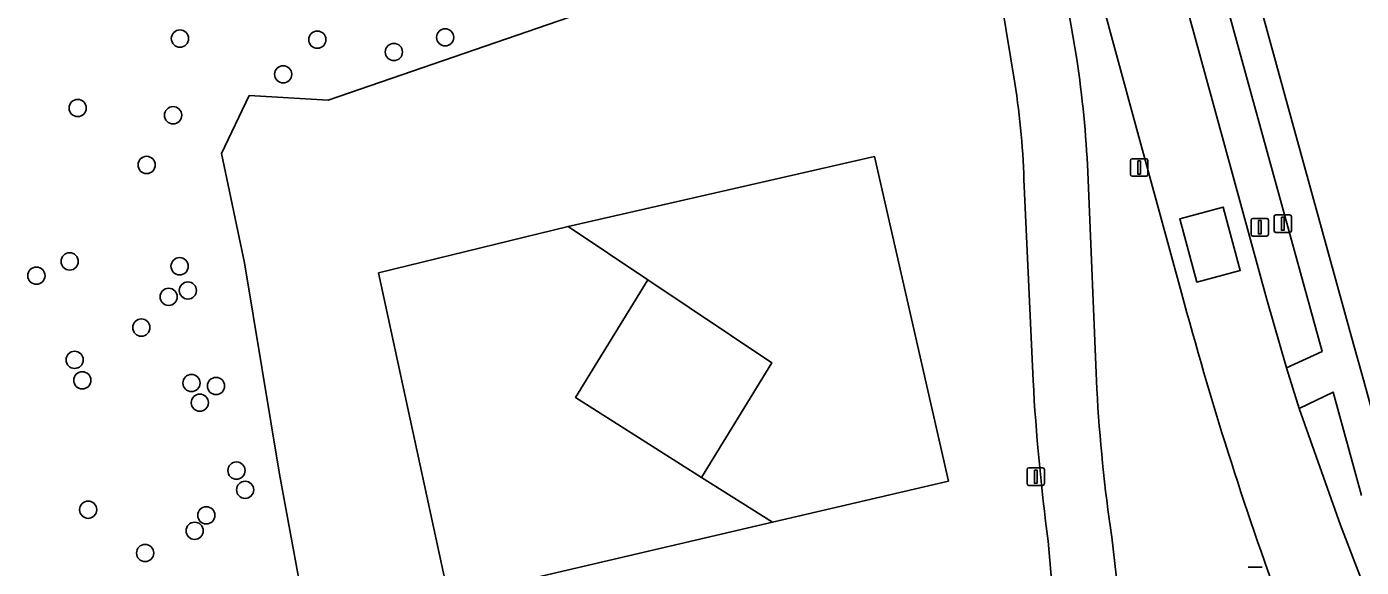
# Model space of a CAD drawing. Extents: x 156661 to 157576, y 383570 to 384425.
# Drawn here: x 157086.2 to 157162.1, y 383799.5 to 383830.2 of the extents above; entities that cross this region are included whole.
import ezdxf

# ---------------------------------------------------------------- set-up
doc = ezdxf.new("R2010")
doc.units = 0
for name, color, linetype in [('IMGEO_Afsluitpaal', 7, 'Continuous'), ('IMGEO_Berm_groen', 7, 'Continuous'), ('IMGEO_Boom', 7, 'Continuous'), ('IMGEO_Fietspad_gesloten', 7, 'Continuous'), ('IMGEO_Groenvoorziening', 7, 'Continuous'), ('IMGEO_Lichtmast', 7, 'Continuous'), ('IMGEO_Loofbos', 7, 'Continuous'), ('IMGEO_Pand_vergunning_verleend', 7, 'Continuous'), ('IMGEO_Rijbaan_lokaal_open', 7, 'Continuous'), ('IMGEO_Voetpad_open', 7, 'Continuous')]:
    doc.layers.add(name, color=color, linetype=linetype)

msp = doc.modelspace()

# ---------------------------------------------------------------- linework, layer by layer
at = {"layer": 'IMGEO_Afsluitpaal'}
for p, q in [((157157.1, 383818.596), (157157.1, 383819.396)), ((157157.1, 383819.396), (157157.1, 383818.596)), ((157157.2, 383819.496), (157157.99, 383819.496)), ((157157.99, 383819.496), (157157.2, 383819.496)), ((157158.09, 383819.396), (157158.09, 383818.596)), ((157158.09, 383818.596), (157158.09, 383819.396)), ((157155.788, 383818.392), (157155.788, 383819.192)), ((157155.788, 383819.192), (157155.788, 383818.392)), ((157155.888, 383819.292), (157156.678, 383819.292)), ((157156.678, 383819.292), (157155.888, 383819.292)), ((157156.778, 383819.192), (157156.778, 383818.392)), ((157156.778, 383818.392), (157156.778, 383819.192)), ((157156.678, 383818.292), (157155.888, 383818.292)), ((157155.888, 383818.292), (157156.678, 383818.292)), ((157157.99, 383818.496), (157157.2, 383818.496)), ((157157.2, 383818.496), (157157.99, 383818.496))]:
    msp.add_line(p, q, dxfattribs=at)
for points in [[(157156.208, 383819.167), (157156.358, 383819.167), (157156.358, 383818.417), (157156.208, 383818.417), (157156.208, 383819.167)], [(157157.52, 383819.371), (157157.67, 383819.371), (157157.67, 383818.621), (157157.52, 383818.621), (157157.52, 383819.371)]]:
    msp.add_lwpolyline(points, dxfattribs=at)
for centre, start, end in [((157157.2, 383819.396), 90, 180), ((157157.2, 383819.396), 90, 180), ((157157.99, 383819.396), 0, 90), ((157157.99, 383819.396), 360, 90), ((157155.888, 383819.192), 90, 180), ((157155.888, 383819.192), 90, 180), ((157156.678, 383819.192), 0, 90), ((157156.678, 383819.192), 360, 90), ((157155.888, 383818.392), 180, 270), ((157155.888, 383818.392), 180, 270), ((157156.678, 383818.392), 270, 0), ((157156.678, 383818.392), 270, 0), ((157157.2, 383818.596), 180, 270), ((157157.2, 383818.596), 180, 270), ((157157.99, 383818.596), 270, 0), ((157157.99, 383818.596), 270, 0)]:
    msp.add_arc(centre, 0.1, start, end, dxfattribs=at)
at = {"layer": 'IMGEO_Berm_groen'}
for points in [[(157151.838, 383815.069), (157149.3, 383824.346), (157125.795, 383910.624), (157125.737, 383910.814), (157124.677, 383910.499), (157124.332, 383911.742), (157123.31, 383915.14), (157122.581, 383917.438)], [(157125.103, 383907.619), (157141.79, 383846.532), (157144.437, 383836.755), (157145.881, 383828.34)], [(157152.367, 383831.338), (157152.292, 383830.729), (157153.841, 383825.076), (157156.682, 383814.685), (157157.801, 383810.799), (157159.831, 383811.735), (157153.519, 383834.655)], [(157146.503, 383821.933), (157147.02, 383809.594)], [(157162.079, 383803.555), (157160.463, 383809.429), (157158.529, 383808.484), (157160.873, 383801.863), (157163.363, 383795.405)], [(157147.866, 383801.184), (157148.776, 383793.203)]]:
    msp.add_lwpolyline(points, dxfattribs=at)
for centre, radius, start, end in [((157085.172, 383819.213), 61.391, 2.53973, 8.55021), ((157352.266, 383868.656), 207.468, 194.96853, 200.19449), ((157239.456, 383814.645), 92.574, 183.12772, 188.36091)]:
    msp.add_arc(centre, radius, start, end, dxfattribs=at)
at = {"layer": 'IMGEO_Boom'}
for centre in [(157109.959, 383829.582), (157094.875, 383829.514), (157102.687, 383829.455), (157107.042, 383828.751), (157100.745, 383827.483), (157089.061, 383825.567), (157094.486, 383825.157), (157092.981, 383822.334), (157088.604, 383816.851), (157086.713, 383816.041), (157094.856, 383816.576), (157095.327, 383815.199), (157094.234, 383814.839), (157092.681, 383813.092), (157088.885, 383811.256), (157089.324, 383810.097), (157095.531, 383809.941), (157096.929, 383809.775), (157096.007, 383808.823), (157098.089, 383804.965), (157098.582, 383803.871), (157089.656, 383802.741), (157096.375, 383802.426), (157095.71, 383801.544), (157092.895, 383800.28)]:
    msp.add_circle(centre, 0.489, dxfattribs=at)
at = {"layer": 'IMGEO_Fietspad_gesloten'}
for points in [[(157121.363, 383907.733), (157138.465, 383845.068), (157140.48, 383837.452), (157140.837, 383836.103), (157140.909, 383835.831), (157141.11, 383834.602), (157142.354, 383826.982)], [(157145.881, 383828.34), (157144.437, 383836.755), (157141.79, 383846.532), (157125.103, 383907.619)], [(157147.02, 383809.594), (157146.503, 383821.933)], [(157142.887, 383821.12), (157143.395, 383810.081)], [(157148.776, 383793.203), (157147.866, 383801.184)], [(157144.257, 383800.963), (157144.714, 383795.663)]]:
    msp.add_lwpolyline(points, dxfattribs=at)
for centre, radius, start, end in [((157085.172, 383819.213), 61.391, 2.53973, 8.55021), ((157098.62, 383820.05), 44.28, 1.38434, 9.00628), ((157255.501, 383816.08), 112.266, 183.06285, 187.73834), ((157239.456, 383814.645), 92.574, 183.12772, 188.36091)]:
    msp.add_arc(centre, radius, start, end, dxfattribs=at)
at = {"layer": 'IMGEO_Groenvoorziening'}
for points in [[(157165.775, 383840.978), (157155.906, 383836.57), (157155.154, 383836.189), (157155.023, 383836.109), (157158.13, 383824.776), (157161.525, 383812.481), (157162.178, 383810.117)], [(157142.354, 383826.982), (157141.11, 383834.602), (157132.067, 383833.927), (157119.401, 383831.552), (157103.304, 383826.011), (157098.818, 383826.275), (157097.235, 383822.976), (157098.554, 383816.775), (157100.533, 383804.768), (157104.049, 383785.763), (157104.143, 383785.797), (157105.384, 383786.242), (157104.589, 383788.529), (157105.35, 383788.768), (157105.72, 383787.744), (157106.154, 383786.545), (157106.189, 383786.447), (157110.766, 383787.61), (157115.647, 383788.738)], [(157143.395, 383810.081), (157142.887, 383821.12)], [(157144.714, 383795.663), (157144.257, 383800.963)]]:
    msp.add_lwpolyline(points, dxfattribs=at)
for centre, radius, start, end in [((157098.62, 383820.05), 44.28, 1.38434, 9.00628), ((157255.501, 383816.08), 112.266, 183.06285, 187.73834)]:
    msp.add_arc(centre, radius, start, end, dxfattribs=at)
at = {"layer": 'IMGEO_Lichtmast'}
for p, q in [((157148.927, 383821.787), (157148.927, 383822.587)), ((157148.927, 383822.587), (157148.927, 383821.787)), ((157149.027, 383822.687), (157149.817, 383822.687)), ((157149.817, 383822.687), (157149.027, 383822.687)), ((157149.917, 383822.587), (157149.917, 383821.787)), ((157149.917, 383821.787), (157149.917, 383822.587)), ((157149.817, 383821.687), (157149.027, 383821.687)), ((157149.027, 383821.687), (157149.817, 383821.687)), ((157143.048, 383804.223), (157143.048, 383805.023)), ((157143.048, 383805.023), (157143.048, 383804.223)), ((157143.148, 383805.123), (157143.938, 383805.123)), ((157143.938, 383805.123), (157143.148, 383805.123)), ((157144.038, 383805.023), (157144.038, 383804.223)), ((157144.038, 383804.223), (157144.038, 383805.023)), ((157143.938, 383804.123), (157143.148, 383804.123)), ((157143.148, 383804.123), (157143.938, 383804.123)), ((157155.632, 383799.471), (157156.422, 383799.471)), ((157156.422, 383799.471), (157155.632, 383799.471))]:
    msp.add_line(p, q, dxfattribs=at)
for points in [[(157149.347, 383822.562), (157149.497, 383822.562), (157149.497, 383821.812), (157149.347, 383821.812), (157149.347, 383822.562)], [(157143.468, 383804.998), (157143.618, 383804.998), (157143.618, 383804.248), (157143.468, 383804.248), (157143.468, 383804.998)]]:
    msp.add_lwpolyline(points, dxfattribs=at)
for centre, start, end in [((157149.027, 383822.587), 90, 180), ((157149.027, 383822.587), 90, 180), ((157149.817, 383822.587), 0, 90), ((157149.817, 383822.587), 360, 90), ((157149.027, 383821.787), 180, 270), ((157149.027, 383821.787), 180, 270), ((157149.817, 383821.787), 270, 0), ((157149.817, 383821.787), 270, 0), ((157143.148, 383805.023), 90, 180), ((157143.148, 383805.023), 90, 180), ((157143.938, 383805.023), 0, 90), ((157143.938, 383805.023), 360, 90), ((157143.148, 383804.223), 180, 270), ((157143.148, 383804.223), 180, 270), ((157143.938, 383804.223), 270, 0), ((157143.938, 383804.223), 270, 0)]:
    msp.add_arc(centre, 0.1, start, end, dxfattribs=at)
at = {"layer": 'IMGEO_Loofbos'}
for points in [[(157100.533, 383804.768), (157098.554, 383816.775), (157097.235, 383822.976), (157098.818, 383826.275), (157103.304, 383826.011), (157119.401, 383831.552), (157132.067, 383833.927), (157141.11, 383834.602), (157140.909, 383835.831), (157140.837, 383836.103), (157140.48, 383837.452), (157138.465, 383845.068), (157121.363, 383907.733)], [(157053.931, 383851.225), (157058.84, 383842.107), (157065.701, 383839.6), (157070.319, 383836.83), (157075.729, 383832.476), (157079.423, 383827.99), (157083.249, 383825.483), (157078.499, 383816.907), (157075.201, 383811.102), (157067.416, 383803.713), (157057.653, 383792.498), (157052.903, 383789.859), (157050.132, 383782.207), (157044.855, 383780.228), (157041.161, 383774.554), (157044.279, 383764.335), (157055.927, 383768.511), (157056.08, 383771.905), (157067.612, 383781.99), (157100.642, 383794.067), (157104.049, 383785.763), (157100.533, 383804.768)]]:
    msp.add_lwpolyline(points, dxfattribs=at)
at = {"layer": 'IMGEO_Pand_vergunning_verleend'}
for points in [[(157116.946, 383818.839), (157134.376, 383822.808), (157138.574, 383804.369), (157128.567, 383802.037), (157124.545, 383804.582), (157128.527, 383811.091), (157121.481, 383815.805)], [(157106.166, 383816.212), (157116.946, 383818.839), (157121.481, 383815.805), (157117.367, 383809.124), (157124.545, 383804.582), (157128.567, 383802.037), (157110.161, 383797.737)]]:
    msp.add_lwpolyline(points, close=True, dxfattribs=at)
at = {"layer": 'IMGEO_Rijbaan_lokaal_open'}
for points in [[(157123.761, 383917.329), (157125.737, 383910.814), (157125.795, 383910.624), (157149.3, 383824.346), (157151.838, 383815.069)], [(157163.363, 383795.405), (157160.873, 383801.863), (157158.529, 383808.484), (157157.801, 383810.799), (157156.682, 383814.685), (157153.841, 383825.076), (157152.292, 383830.729)]]:
    msp.add_lwpolyline(points, dxfattribs=at)
for points in [[(157154.205, 383819.941), (157155.174, 383816.336), (157152.707, 383815.673), (157151.738, 383819.278)], [(157152.707, 383815.673), (157155.174, 383816.336), (157154.205, 383819.941), (157151.738, 383819.278)]]:
    msp.add_lwpolyline(points, close=True, dxfattribs=at)
msp.add_arc((157352.266, 383868.656), 207.468, 194.96853, 200.19449, dxfattribs=at)
at = {"layer": 'IMGEO_Voetpad_open'}
for points in [[(157158.13, 383824.776), (157155.023, 383836.109)], [(157153.519, 383834.655), (157159.831, 383811.735), (157157.801, 383810.799), (157158.529, 383808.484), (157160.463, 383809.429), (157162.079, 383803.555)], [(157164.196, 383802.809), (157162.178, 383810.117), (157161.525, 383812.481), (157158.13, 383824.776)]]:
    msp.add_lwpolyline(points, dxfattribs=at)

doc.saveas('drawing.dxf')
